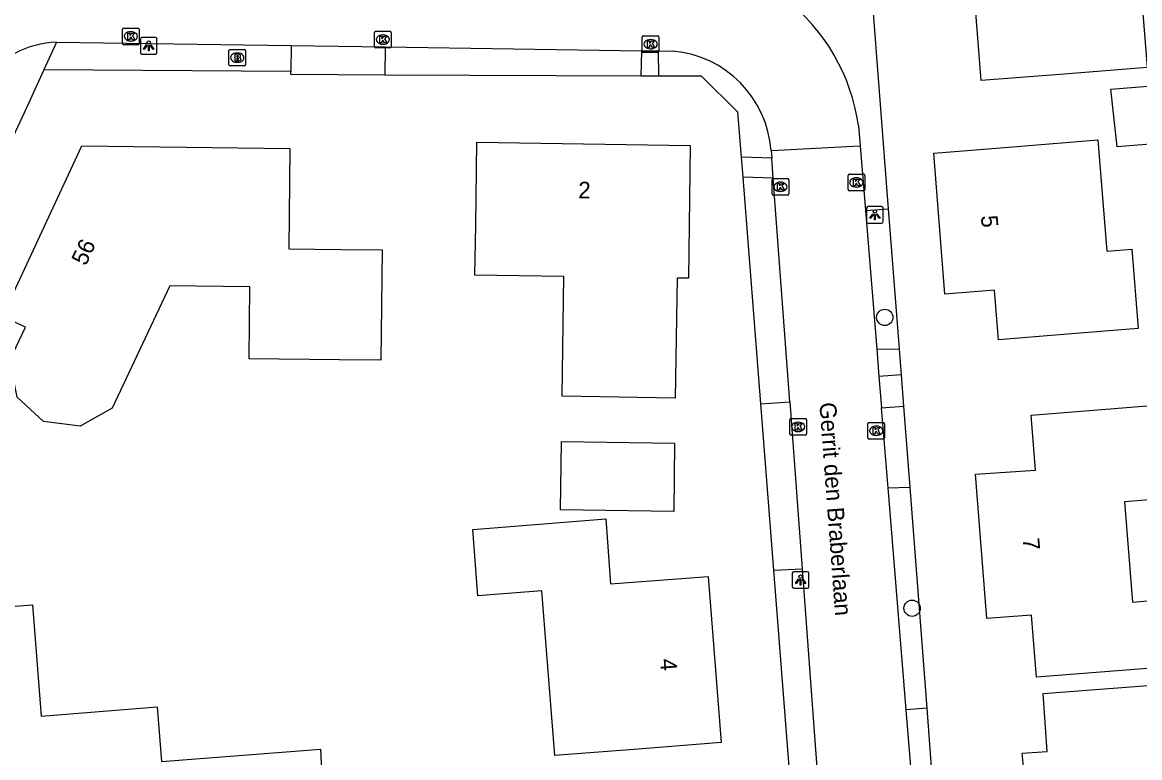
# Model space of a CAD drawing. Extents: x 157321 to 158827, y 386650 to 388532.
# Drawn here: x 158231.3 to 158298.4, y 387599.1 to 387643.3 of the extents above; entities that cross this region are included whole.
import ezdxf

# ---------------------------------------------------------------- set-up
doc = ezdxf.new("R2010")
doc.units = 0
for name, color, linetype in [('IMGEO_Boom', 7, 'Continuous'), ('IMGEO_Brandkraan', 7, 'Continuous'), ('IMGEO_Groenvoorziening', 7, 'Continuous'), ('IMGEO_Kolk', 7, 'Continuous'), ('IMGEO_Lichtpunt', 7, 'Continuous'), ('IMGEO_Openbare_ruimte_label', 7, 'Continuous'), ('IMGEO_Pand', 7, 'Continuous'), ('IMGEO_Pand_nummerreeks', 7, 'Continuous'), ('IMGEO_Rijbaan_lokaal_gesloten', 7, 'Continuous'), ('IMGEO_Voetpad_open', 7, 'Continuous')]:
    doc.layers.add(name, color=color, linetype=linetype)

msp = doc.modelspace()

# ---------------------------------------------------------------- linework, layer by layer
at = {"layer": 'IMGEO_Boom'}
for centre in [(158283.08, 387625.563), (158284.723, 387608.087)]:
    msp.add_circle(centre, 0.489, dxfattribs=at)
at = {"layer": 'IMGEO_Brandkraan'}
for p, q in [((158243.695, 387640.743), (158243.695, 387641.595)), ((158243.77, 387641.669), (158244.622, 387641.669)), ((158244.183, 387641.449), (158244.208, 387641.449)), ((158244.696, 387641.595), (158244.696, 387640.743)), ((158244.622, 387640.669), (158243.77, 387640.669)), ((158244.206, 387640.889), (158244.181, 387640.889))]:
    msp.add_line(p, q, dxfattribs=at)
for points in [[(158243.695, 387640.743), (158243.695, 387641.595)], [(158243.77, 387641.669), (158244.622, 387641.669)], [(158244.043, 387641.369), (158244.043, 387640.969), (158244.256, 387640.969)], [(158244.274, 387641.369), (158244.043, 387641.369)], [(158244.222, 387641.288), (158244.168, 387641.288), (158244.168, 387641.212)], [(158244.168, 387641.212), (158244.221, 387641.212)], [(158244.696, 387641.595), (158244.696, 387640.743)], [(158244.622, 387640.669), (158243.77, 387640.669)], [(158244.23, 387641.136), (158244.168, 387641.136), (158244.168, 387641.055)], [(158244.168, 387641.055), (158244.23, 387641.055)]]:
    msp.add_lwpolyline(points, dxfattribs=at)
for centre, radius, start, end in [((158243.772, 387641.593), 0.0765, 91.55205, 178.44795), ((158243.772, 387641.593), 0.0765, 91.55205, 178.44795), ((158244.223, 387641.25), 0.0379, 267.82845, 90.93552), ((158244.278, 387641.224), 0.145, 59.4692, 91.53667), ((158244.303, 387641.271), 0.0922, 285.51372, 58.15012), ((158244.62, 387641.593), 0.0765, 1.55205, 88.44795), ((158244.62, 387641.593), 0.0765, 1.55205, 88.44795), ((158243.772, 387640.745), 0.0765, 181.55205, 268.44795), ((158243.772, 387640.745), 0.0765, 181.55205, 268.44795), ((158244.231, 387641.095), 0.0404, 269.87594, 90.50774), ((158244.262, 387641.22), 0.251, 268.66757, 293.53466), ((158244.308, 387641.079), 0.105, 301.31148, 78.98903), ((158244.62, 387640.745), 0.0765, 271.55205, 358.44795), ((158244.62, 387640.745), 0.0765, 271.55205, 358.44795)]:
    msp.add_arc(centre, radius, start, end, dxfattribs=at)
for centre, major_axis, ratio, start_param, end_param in [((158244.182, 387641.169), (-0.387, 0.002), 0.722429, 4.712389, 7.853982), ((158244.207, 387641.169), (-0.39, 0.002), 0.717154, 1.570796, 4.712389)]:
    msp.add_ellipse(centre, major_axis=major_axis, ratio=ratio, start_param=start_param, end_param=end_param, dxfattribs=at)
at = {"layer": 'IMGEO_Groenvoorziening'}
for points in [[(158247.42, 387640.337), (158232.584, 387640.439)], [(158268.447, 387640.062), (158253.047, 387640.125)], [(158274.475, 387635.184), (158274.263, 387637.895), (158272.074, 387640.047), (158269.51, 387640.058)], [(158275.632, 387620.366), (158274.568, 387633.986)], [(158283.282, 387632.086), (158283.934, 387623.677)], [(158284.055, 387622.114), (158284.202, 387620.221)], [(158284.577, 387615.351), (158285.6, 387602.082)], [(158277.456, 387597.006), (158276.412, 387610.375)]]:
    msp.add_lwpolyline(points, dxfattribs=at)
at = {"layer": 'IMGEO_Kolk'}
for p, q in [((158237.303, 387642.023), (158237.303, 387642.875)), ((158237.378, 387642.949), (158238.23, 387642.949)), ((158237.791, 387642.729), (158237.816, 387642.729)), ((158238.304, 387642.875), (158238.304, 387642.023)), ((158252.436, 387641.826), (158252.436, 387642.678)), ((158252.511, 387642.752), (158253.363, 387642.752)), ((158253.437, 387642.678), (158253.437, 387641.826)), ((158238.23, 387641.949), (158237.378, 387641.949)), ((158237.814, 387642.169), (158237.789, 387642.169)), ((158252.947, 387641.972), (158252.922, 387641.972)), ((158252.924, 387642.532), (158252.949, 387642.532)), ((158268.514, 387641.553), (158268.514, 387642.405)), ((158268.589, 387642.479), (158269.441, 387642.479)), ((158269.002, 387642.259), (158269.027, 387642.259)), ((158269.515, 387642.405), (158269.515, 387641.553)), ((158253.363, 387641.752), (158252.511, 387641.752)), ((158269.441, 387641.479), (158268.589, 387641.479)), ((158269.025, 387641.699), (158269, 387641.699)), ((158276.315, 387632.984), (158276.315, 387633.836)), ((158276.39, 387633.91), (158277.242, 387633.91)), ((158277.316, 387633.836), (158277.316, 387632.984)), ((158280.874, 387633.245), (158280.874, 387634.097)), ((158280.949, 387634.171), (158281.801, 387634.171)), ((158281.362, 387633.951), (158281.387, 387633.951)), ((158281.875, 387634.097), (158281.875, 387633.245)), ((158276.803, 387633.69), (158276.828, 387633.69)), ((158281.801, 387633.171), (158280.949, 387633.171)), ((158281.385, 387633.391), (158281.36, 387633.391)), ((158277.242, 387632.91), (158276.39, 387632.91)), ((158276.826, 387633.13), (158276.801, 387633.13)), ((158277.379, 387618.558), (158277.379, 387619.41)), ((158277.454, 387619.484), (158278.306, 387619.484)), ((158277.867, 387619.264), (158277.892, 387619.264)), ((158278.38, 387619.41), (158278.38, 387618.558)), ((158282.067, 387618.323), (158282.067, 387619.175)), ((158282.142, 387619.249), (158282.994, 387619.249)), ((158283.068, 387619.175), (158283.068, 387618.323)), ((158278.306, 387618.484), (158277.454, 387618.484)), ((158277.89, 387618.704), (158277.865, 387618.704)), ((158282.578, 387618.469), (158282.553, 387618.469)), ((158282.555, 387619.029), (158282.58, 387619.029)), ((158282.994, 387618.249), (158282.142, 387618.249))]:
    msp.add_line(p, q, dxfattribs=at)
for points in [[(158237.303, 387642.023), (158237.303, 387642.875)], [(158237.378, 387642.949), (158238.23, 387642.949)], [(158237.624, 387642.649), (158237.747, 387642.649), (158237.747, 387642.498), (158237.877, 387642.649), (158238.041, 387642.649), (158237.895, 387642.498), (158238.048, 387642.249), (158237.896, 387642.249), (158237.811, 387642.413), (158237.747, 387642.346), (158237.747, 387642.249), (158237.624, 387642.249), (158237.624, 387642.649)], [(158238.304, 387642.875), (158238.304, 387642.023)], [(158252.436, 387641.826), (158252.436, 387642.678)], [(158252.511, 387642.752), (158253.363, 387642.752)], [(158253.437, 387642.678), (158253.437, 387641.826)], [(158238.23, 387641.949), (158237.378, 387641.949)], [(158252.757, 387642.452), (158252.88, 387642.452), (158252.88, 387642.301), (158253.01, 387642.452), (158253.174, 387642.452), (158253.028, 387642.301), (158253.181, 387642.052), (158253.029, 387642.052), (158252.944, 387642.216), (158252.88, 387642.149), (158252.88, 387642.052), (158252.757, 387642.052), (158252.757, 387642.452)], [(158268.514, 387641.553), (158268.514, 387642.405)], [(158268.589, 387642.479), (158269.441, 387642.479)], [(158268.835, 387642.179), (158268.958, 387642.179), (158268.958, 387642.028), (158269.088, 387642.179), (158269.252, 387642.179), (158269.106, 387642.028), (158269.259, 387641.779), (158269.107, 387641.779), (158269.022, 387641.943), (158268.958, 387641.876), (158268.958, 387641.779), (158268.835, 387641.779), (158268.835, 387642.179)], [(158269.515, 387642.405), (158269.515, 387641.553)], [(158253.363, 387641.752), (158252.511, 387641.752)], [(158269.441, 387641.479), (158268.589, 387641.479)], [(158276.315, 387632.984), (158276.315, 387633.836)], [(158276.39, 387633.91), (158277.242, 387633.91)], [(158277.316, 387633.836), (158277.316, 387632.984)], [(158280.874, 387633.245), (158280.874, 387634.097)], [(158280.949, 387634.171), (158281.801, 387634.171)], [(158281.195, 387633.871), (158281.318, 387633.871), (158281.318, 387633.72), (158281.448, 387633.871), (158281.612, 387633.871), (158281.466, 387633.72), (158281.619, 387633.471), (158281.467, 387633.471), (158281.382, 387633.635), (158281.318, 387633.568), (158281.318, 387633.471), (158281.195, 387633.471), (158281.195, 387633.871)], [(158281.875, 387634.097), (158281.875, 387633.245)], [(158276.636, 387633.61), (158276.759, 387633.61), (158276.759, 387633.459), (158276.889, 387633.61), (158277.053, 387633.61), (158276.907, 387633.459), (158277.06, 387633.21), (158276.908, 387633.21), (158276.823, 387633.374), (158276.759, 387633.307), (158276.759, 387633.21), (158276.636, 387633.21), (158276.636, 387633.61)], [(158281.801, 387633.171), (158280.949, 387633.171)], [(158277.242, 387632.91), (158276.39, 387632.91)], [(158277.379, 387618.558), (158277.379, 387619.41)], [(158277.454, 387619.484), (158278.306, 387619.484)], [(158277.7, 387619.184), (158277.823, 387619.184), (158277.823, 387619.033), (158277.953, 387619.184), (158278.117, 387619.184), (158277.971, 387619.033), (158278.124, 387618.784), (158277.972, 387618.784), (158277.887, 387618.948), (158277.823, 387618.881), (158277.823, 387618.784), (158277.7, 387618.784), (158277.7, 387619.184)], [(158278.38, 387619.41), (158278.38, 387618.558)], [(158282.067, 387618.323), (158282.067, 387619.175)], [(158282.142, 387619.249), (158282.994, 387619.249)], [(158283.068, 387619.175), (158283.068, 387618.323)], [(158278.306, 387618.484), (158277.454, 387618.484)], [(158282.388, 387618.949), (158282.511, 387618.949), (158282.511, 387618.798), (158282.641, 387618.949), (158282.805, 387618.949), (158282.659, 387618.798), (158282.812, 387618.549), (158282.66, 387618.549), (158282.575, 387618.713), (158282.511, 387618.646), (158282.511, 387618.549), (158282.388, 387618.549), (158282.388, 387618.949)], [(158282.994, 387618.249), (158282.142, 387618.249)]]:
    msp.add_lwpolyline(points, dxfattribs=at)
for centre, start, end in [((158237.38, 387642.873), 91.55205, 178.44795), ((158237.38, 387642.873), 91.55205, 178.44795), ((158238.228, 387642.873), 1.55205, 88.44795), ((158238.228, 387642.873), 1.55205, 88.44795), ((158252.513, 387642.676), 91.55205, 178.44795), ((158252.513, 387642.676), 91.55205, 178.44795), ((158253.361, 387642.676), 1.55205, 88.44795), ((158253.361, 387642.676), 1.55205, 88.44795), ((158237.38, 387642.025), 181.55205, 268.44795), ((158237.38, 387642.025), 181.55205, 268.44795), ((158238.228, 387642.025), 271.55205, 358.44795), ((158238.228, 387642.025), 271.55205, 358.44795), ((158268.591, 387642.403), 91.55205, 178.44795), ((158268.591, 387642.403), 91.55205, 178.44795), ((158269.439, 387642.403), 1.55205, 88.44795), ((158269.439, 387642.403), 1.55205, 88.44795), ((158252.513, 387641.828), 181.55205, 268.44795), ((158252.513, 387641.828), 181.55205, 268.44795), ((158253.361, 387641.828), 271.55205, 358.44795), ((158253.361, 387641.828), 271.55205, 358.44795), ((158268.591, 387641.555), 181.55205, 268.44795), ((158268.591, 387641.555), 181.55205, 268.44795), ((158269.439, 387641.555), 271.55205, 358.44795), ((158269.439, 387641.555), 271.55205, 358.44795), ((158276.392, 387633.834), 91.55205, 178.44795), ((158276.392, 387633.834), 91.55205, 178.44795), ((158277.24, 387633.834), 1.55205, 88.44795), ((158277.24, 387633.834), 1.55205, 88.44795), ((158280.951, 387634.095), 91.55205, 178.44795), ((158280.951, 387634.095), 91.55205, 178.44795), ((158281.799, 387634.095), 1.55205, 88.44795), ((158281.799, 387634.095), 1.55205, 88.44795), ((158280.951, 387633.247), 181.55205, 268.44795), ((158280.951, 387633.247), 181.55205, 268.44795), ((158281.799, 387633.247), 271.55205, 358.44795), ((158281.799, 387633.247), 271.55205, 358.44795), ((158276.392, 387632.986), 181.55205, 268.44795), ((158276.392, 387632.986), 181.55205, 268.44795), ((158277.24, 387632.986), 271.55205, 358.44795), ((158277.24, 387632.986), 271.55205, 358.44795), ((158277.456, 387619.408), 91.55205, 178.44795), ((158277.456, 387619.408), 91.55205, 178.44795), ((158278.304, 387619.408), 1.55205, 88.44795), ((158278.304, 387619.408), 1.55205, 88.44795), ((158282.144, 387619.173), 91.55205, 178.44795), ((158282.144, 387619.173), 91.55205, 178.44795), ((158282.992, 387619.173), 1.55205, 88.44795), ((158282.992, 387619.173), 1.55205, 88.44795), ((158277.456, 387618.56), 181.55205, 268.44795), ((158277.456, 387618.56), 181.55205, 268.44795), ((158278.304, 387618.56), 271.55205, 358.44795), ((158278.304, 387618.56), 271.55205, 358.44795), ((158282.144, 387618.325), 181.55205, 268.44795), ((158282.144, 387618.325), 181.55205, 268.44795), ((158282.992, 387618.325), 271.55205, 358.44795), ((158282.992, 387618.325), 271.55205, 358.44795)]:
    msp.add_arc(centre, 0.0765, start, end, dxfattribs=at)
for centre, major_axis, ratio, start_param, end_param in [((158237.79, 387642.449), (-0.387, 0.002), 0.722429, 4.712389, 7.853982), ((158237.815, 387642.449), (-0.39, 0.002), 0.717154, 1.570796, 4.712389), ((158252.923, 387642.252), (-0.387, 0.002), 0.722429, 4.712389, 7.853982), ((158252.948, 387642.252), (-0.39, 0.002), 0.717154, 1.570796, 4.712389), ((158269.001, 387641.979), (-0.387, 0.002), 0.722429, 4.712389, 7.853982), ((158269.026, 387641.979), (-0.39, 0.002), 0.717154, 1.570796, 4.712389), ((158281.361, 387633.671), (-0.387, 0.002), 0.722429, 4.712389, 7.853982), ((158281.386, 387633.671), (-0.39, 0.002), 0.717154, 1.570796, 4.712389), ((158276.802, 387633.41), (-0.387, 0.002), 0.722429, 4.712389, 7.853982), ((158276.827, 387633.41), (-0.39, 0.002), 0.717154, 1.570796, 4.712389), ((158277.866, 387618.984), (-0.387, 0.002), 0.722429, 4.712389, 7.853982), ((158277.891, 387618.984), (-0.39, 0.002), 0.717154, 1.570796, 4.712389), ((158282.554, 387618.749), (-0.387, 0.002), 0.722429, 4.712389, 7.853982), ((158282.579, 387618.749), (-0.39, 0.002), 0.717154, 1.570796, 4.712389)]:
    msp.add_ellipse(centre, major_axis=major_axis, ratio=ratio, start_param=start_param, end_param=end_param, dxfattribs=at)
at = {"layer": 'IMGEO_Lichtpunt'}
for p, q in [((158238.377, 387642.286), (158238.377, 387641.479)), ((158238.377, 387642.286), (158238.377, 387641.479)), ((158239.279, 387642.381), (158238.471, 387642.381)), ((158239.279, 387642.381), (158238.471, 387642.381)), ((158239.373, 387641.479), (158239.373, 387642.286)), ((158239.373, 387641.479), (158239.373, 387642.286)), ((158238.471, 387641.385), (158239.279, 387641.385)), ((158238.471, 387641.385), (158239.279, 387641.385)), ((158281.987, 387632.127), (158281.987, 387631.32)), ((158281.987, 387632.127), (158281.987, 387631.32)), ((158282.889, 387632.222), (158282.081, 387632.222)), ((158282.889, 387632.222), (158282.081, 387632.222)), ((158282.983, 387631.32), (158282.983, 387632.127)), ((158282.983, 387631.32), (158282.983, 387632.127)), ((158282.081, 387631.226), (158282.889, 387631.226)), ((158282.081, 387631.226), (158282.889, 387631.226)), ((158277.524, 387610.187), (158277.524, 387609.38)), ((158277.524, 387610.187), (158277.524, 387609.38)), ((158278.426, 387610.282), (158277.618, 387610.282)), ((158278.426, 387610.282), (158277.618, 387610.282)), ((158278.52, 387609.38), (158278.52, 387610.187)), ((158278.52, 387609.38), (158278.52, 387610.187)), ((158277.618, 387609.286), (158278.426, 387609.286)), ((158277.618, 387609.286), (158278.426, 387609.286))]:
    msp.add_line(p, q, dxfattribs=at)
for points in [[(158238.751, 387641.95), (158238.79, 387641.922), (158238.602, 387641.66), (158238.564, 387641.687), (158238.751, 387641.95)], [(158238.853, 387641.902), (158238.9, 387641.902), (158238.9, 387641.58), (158238.853, 387641.58), (158238.853, 387641.902)], [(158238.963, 387641.922), (158239.001, 387641.949), (158239.188, 387641.687), (158239.149, 387641.659), (158238.963, 387641.922)], [(158282.361, 387631.791), (158282.4, 387631.763), (158282.212, 387631.501), (158282.174, 387631.528), (158282.361, 387631.791)], [(158282.463, 387631.743), (158282.51, 387631.743), (158282.51, 387631.421), (158282.463, 387631.421), (158282.463, 387631.743)], [(158282.573, 387631.763), (158282.611, 387631.79), (158282.798, 387631.528), (158282.759, 387631.5), (158282.573, 387631.763)], [(158277.898, 387609.851), (158277.937, 387609.823), (158277.749, 387609.561), (158277.711, 387609.588), (158277.898, 387609.851)], [(158278, 387609.803), (158278.047, 387609.803), (158278.047, 387609.481), (158278, 387609.481), (158278, 387609.803)], [(158278.11, 387609.823), (158278.148, 387609.85), (158278.335, 387609.588), (158278.296, 387609.56), (158278.11, 387609.823)]]:
    msp.add_lwpolyline(points, dxfattribs=at)
for centre in [(158238.876, 387642.084), (158282.486, 387631.925), (158278.023, 387609.985)]:
    msp.add_circle(centre, 0.0994, dxfattribs=at)
for centre, start, end in [((158238.471, 387642.286), 90, 180), ((158238.471, 387642.286), 90, 180), ((158239.279, 387642.286), 0, 90), ((158239.279, 387642.286), 0, 90), ((158238.471, 387641.479), 180, 270), ((158238.471, 387641.479), 180, 270), ((158239.279, 387641.479), 270, 0), ((158239.279, 387641.479), 270, 360), ((158282.081, 387632.127), 90, 180), ((158282.081, 387632.127), 90, 180), ((158282.889, 387632.127), 0, 90), ((158282.889, 387632.127), 0, 90), ((158282.081, 387631.32), 180, 270), ((158282.081, 387631.32), 180, 270), ((158282.889, 387631.32), 270, 0), ((158282.889, 387631.32), 270, 360), ((158277.618, 387610.187), 90, 180), ((158277.618, 387610.187), 90, 180), ((158278.426, 387610.187), 0, 90), ((158278.426, 387610.187), 0, 90), ((158277.618, 387609.38), 180, 270), ((158277.618, 387609.38), 180, 270), ((158278.426, 387609.38), 270, 0), ((158278.426, 387609.38), 270, 360)]:
    msp.add_arc(centre, 0.0946, start, end, dxfattribs=at)
at = {"layer": 'IMGEO_Pand'}
for points in [[(158293.845, 387640.182), (158288.86, 387639.79), (158288.4, 387645.68), (158289.006, 387645.722), (158288.839, 387648.114), (158286.04, 387647.92), (158285.48, 387655.09), (158290.095, 387655.453), (158289.71, 387660.347), (158298.571, 387661.044), (158298.956, 387656.15), (158295.861, 387652.527), (158296.162, 387648.709), (158294.348, 387648.566), (158294.545, 387646.054), (158298.383, 387646.356), (158298.838, 387640.575), (158293.845, 387640.182)], [(158297.035, 387635.801), (158296.66, 387639.28), (158309.021, 387640.276), (158309.274, 387636.788), (158297.035, 387635.801)], [(158244.902, 387623.081), (158244.952, 387627.4), (158240.141, 387627.456), (158236.674, 387620.101), (158234.76, 387619.032), (158232.558, 387619.308), (158230.984, 387620.77), (158230.54, 387623), (158231.47, 387624.98), (158230.09, 387625.62), (158234.85, 387635.87), (158247.36, 387635.71), (158247.29, 387629.683), (158250.404, 387629.646), (158252.89, 387629.619), (158252.841, 387624.62), (158252.825, 387622.988), (158250.326, 387623.016), (158244.902, 387623.081)], [(158258.515, 387631.091), (158258.59, 387636.09), (158271.4, 387635.9), (158271.3, 387627.91), (158270.61, 387627.92), (158270.5, 387620.71), (158265.99, 387620.79), (158263.699, 387620.831), (158263.801, 387628.024), (158258.47, 387628.1), (158258.515, 387631.091)], [(158289.915, 387624.215), (158289.674, 387627.201), (158286.69, 387626.96), (158286.03, 387635.43), (158291.014, 387635.835), (158295.88, 387636.23), (158296.42, 387629.55), (158297.913, 387629.671), (158298.3, 387624.893), (158293.81, 387624.53), (158289.915, 387624.215)], [(158300, 387614.689), (158297.482, 387614.489), (158297.963, 387608.46), (158299.553, 387608.587), (158299.875, 387604.55), (158292.2, 387603.937), (158291.901, 387607.675), (158289.21, 387607.46), (158288.52, 387616.15), (158292.14, 387616.39), (158291.88, 387619.69), (158296.865, 387620.088), (158299.552, 387620.302), (158300, 387614.689)], [(158263.596, 387614.007), (158263.66, 387618.1), (158270.46, 387618.01), (158270.42, 387613.9), (158263.596, 387614.007)], [(158262.484, 387609.127), (158258.65, 387608.825), (158258.335, 387612.819), (158261.336, 387613.058), (158266.32, 387613.456), (158266.612, 387609.551), (158272.48, 387609.99), (158273.25, 387600.02), (158268.266, 387599.627), (158263.265, 387599.232), (158262.484, 387609.127)], [(158231.831, 387594.73), (158231.543, 387598.239), (158227.54, 387597.91), (158222.556, 387597.501), (158222.49, 387598.301), (158221.28, 387598.202), (158220.78, 387604.3), (158221.974, 387604.394), (158221.73, 387607.49), (158226.715, 387607.88), (158231.894, 387608.286), (158232.417, 387601.61), (158239.392, 387602.156), (158239.65, 387598.867), (158249.196, 387599.615), (158249.354, 387596.124)], [(158295.469, 387587.637), (158295.352, 387589.167), (158289.65, 387588.73), (158288.99, 387597.41), (158291.51, 387597.58), (158291.34, 387599.37), (158292.828, 387599.473), (158292.586, 387602.966), (158297.572, 387603.347), (158301, 387603.609), (158301.294, 387599.775), (158299.257, 387599.618), (158300.148, 387587.996), (158295.469, 387587.637)]]:
    msp.add_lwpolyline(points, dxfattribs=at)
at = {"layer": 'IMGEO_Rijbaan_lokaal_gesloten'}
for points in [[(158233.344, 387642.099), (158247.425, 387641.894)], [(158247.425, 387641.894), (158253.071, 387641.811)], [(158253.071, 387641.811), (158268.498, 387641.586)], [(158268.498, 387641.586), (158269.497, 387641.572)], [(158269.497, 387641.572), (158270.363, 387641.559)], [(158281.501, 387637.089), (158281.601, 387635.866)], [(158276.255, 387635.584), (158276.655, 387635.605), (158281.2, 387635.845), (158281.601, 387635.866)], [(158281.601, 387635.866), (158281.917, 387631.991)], [(158276.255, 387635.584), (158276.289, 387635.129)], [(158276.378, 387633.928), (158276.289, 387635.129)], [(158277.376, 387620.478), (158276.378, 387633.928)], [(158281.917, 387631.991), (158282.597, 387623.65)], [(158282.597, 387623.65), (158282.731, 387622.001)], [(158282.731, 387622.001), (158282.884, 387620.123)], [(158277.376, 387620.478), (158278.12, 387610.444)], [(158283.275, 387615.319), (158282.884, 387620.123)], [(158284.363, 387601.974), (158283.275, 387615.319)], [(158278.12, 387610.444), (158279.105, 387597.163)], [(158284.74, 387597.355), (158284.363, 387601.974)]]:
    msp.add_lwpolyline(points, dxfattribs=at)
for centre, radius, start, end in [((158269.787, 387635.411), 11.834, 8.15013, 51.73755), ((158233.559, 387636.32), 5.783, 92.13068, 118.02272), ((158269.802, 387635.113), 6.471, 4.17548, 85.02306)]:
    msp.add_arc(centre, radius, start, end, dxfattribs=at)
at = {"layer": 'IMGEO_Voetpad_open'}
for points in [[(158282.28, 387645.169), (158283.282, 387632.086)], [(158233.344, 387642.099), (158232.584, 387640.439)], [(158247.425, 387641.894), (158247.42, 387640.337)], [(158253.071, 387641.811), (158253.047, 387640.125)], [(158268.447, 387640.062), (158268.498, 387641.586)], [(158269.51, 387640.058), (158269.497, 387641.572)], [(158232.584, 387640.439), (158231.659, 387638.42), (158218.273, 387609.64), (158213.897, 387596.941), (158211.322, 387580.364), (158210.214, 387573.247)], [(158253.047, 387640.125), (158247.419, 387640.148), (158247.42, 387640.337)], [(158269.51, 387640.058), (158268.447, 387640.062)], [(158274.568, 387633.986), (158274.475, 387635.184)], [(158276.289, 387635.129), (158274.475, 387635.184)], [(158276.378, 387633.928), (158274.568, 387633.986)], [(158281.917, 387631.991), (158283.282, 387632.086)], [(158282.597, 387623.65), (158283.934, 387623.677)], [(158283.934, 387623.677), (158284.055, 387622.114)], [(158284.055, 387622.114), (158282.731, 387622.001)], [(158275.632, 387620.366), (158277.376, 387620.478)], [(158276.412, 387610.375), (158275.632, 387620.366)], [(158282.884, 387620.123), (158284.202, 387620.221)], [(158284.202, 387620.221), (158284.577, 387615.351)], [(158283.275, 387615.319), (158284.577, 387615.351)], [(158276.412, 387610.375), (158278.12, 387610.444)], [(158285.6, 387602.082), (158284.363, 387601.974)], [(158285.6, 387602.082), (158285.955, 387597.47)]]:
    msp.add_lwpolyline(points, dxfattribs=at)

# ---------------------------------------------------------------- texts
at = {"layer": 'IMGEO_Openbare_ruimte_label'}
msp.add_text('Gerrit den Braberlaan', height=1, rotation=274.24486, dxfattribs=at).set_placement((158279.152, 387620.424))
at = {"layer": 'IMGEO_Pand_nummerreeks'}
for s, rotation, p in [('2', 359.15024, (158264.669, 387632.719)), ('5', 274.4574, (158288.852, 387631.664)), ('56', 65.09031, (158235.097, 387628.614)), ('7', 274.53985, (158291.355, 387612.28)), ('4', 274.41628, (158269.574, 387605.028))]:
    msp.add_text(s, height=1, rotation=rotation, dxfattribs=at).set_placement(p)

doc.saveas('drawing.dxf')
